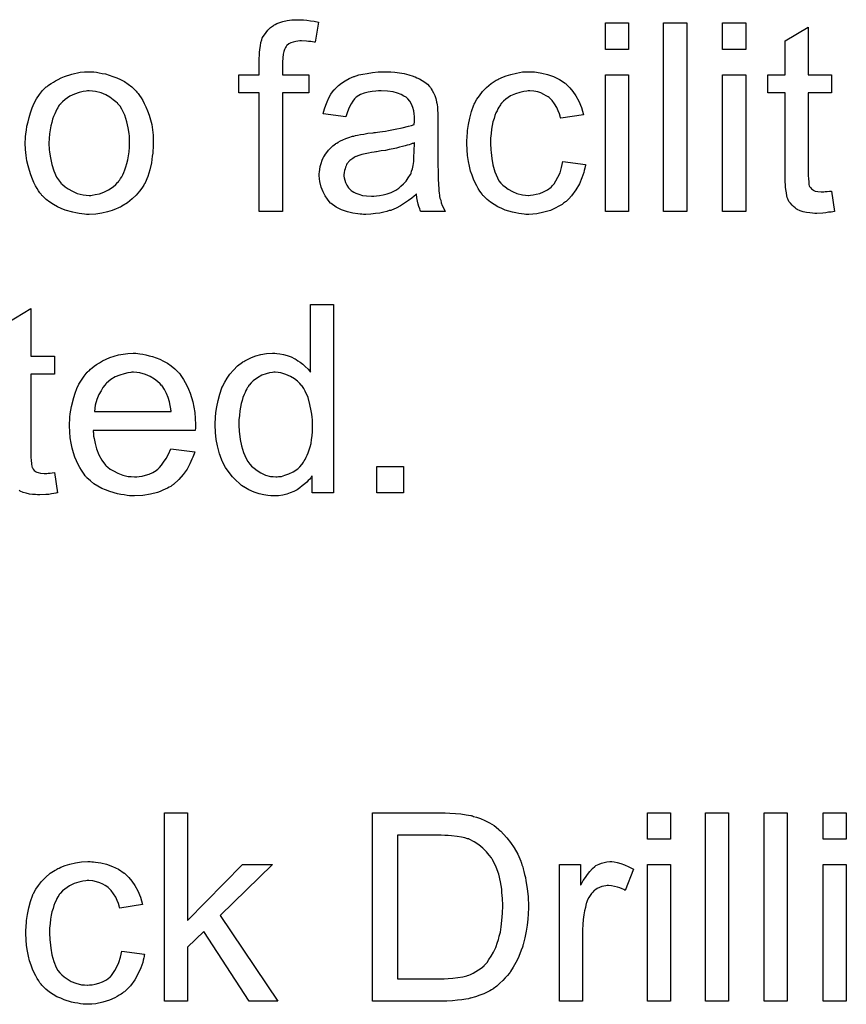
# Model space of a CAD drawing. Extents: x -1.5 to 9, y -3 to 5.
# Tile 272 of 368: x 6.886 to 7.237, y -0.879 to -0.461. Entities that reach past the tile are written whole.
import ezdxf

# ---------------------------------------------------------------- set-up
doc = ezdxf.new("R2010")
doc.units = 0
doc.layers.add('qfn16-30-34-a_mechanical_19', color=1, linetype='CONTINUOUS')

msp = doc.modelspace()

# ---------------------------------------------------------------- linework, layer by layer
at = {"layer": 'qfn16-30-34-a_mechanical_19', "color": 1}
for points in [[(7.00663, -0.460859), (7.008019, -0.460975), (7.009639, -0.461206), (7.011258, -0.461438), (7.01311, -0.461785), (7.011605, -0.470346), (7.01149, -0.470346), (7.011143, -0.470231), (7.010564, -0.470115), (7.009754, -0.469999), (7.008829, -0.469999), (7.007903, -0.469884), (7.00582, -0.469768), (7.005126, -0.469768), (7.004316, -0.469884), (7.003391, -0.469999), (7.00235, -0.470231), (7.001308, -0.470578), (7.000383, -0.471041), (6.999573, -0.471735), (6.999457, -0.471851), (6.999341, -0.472082), (6.998994, -0.472545), (6.998647, -0.473355), (6.9983, -0.47428), (6.998069, -0.475437), (6.997837, -0.476941), (6.997721, -0.478793), (6.997721, -0.484115), (7.008944, -0.484115), (7.008944, -0.491751), (6.997721, -0.491751), (6.997721, -0.542196), (6.987887, -0.542196), (6.987887, -0.491751), (6.979209, -0.491751), (6.979209, -0.484115), (6.987887, -0.484115), (6.987887, -0.477983), (6.987887, -0.477867), (6.987887, -0.477751), (6.987887, -0.477057), (6.988003, -0.476016), (6.988003, -0.474743), (6.988118, -0.473355), (6.98835, -0.471851), (6.988581, -0.470462), (6.988928, -0.469305), (6.989044, -0.469189), (6.98916, -0.468611), (6.989507, -0.467917), (6.990085, -0.467107), (6.990779, -0.466181), (6.991589, -0.46514), (6.992631, -0.464099), (6.993903, -0.463173), (6.994019, -0.463057), (6.994598, -0.462826), (6.995408, -0.462363), (6.996565, -0.4619), (6.997953, -0.461553), (6.999688, -0.46109), (7.001655, -0.460859), (7.003969, -0.460743), (7.005589, -0.460743), (7.00663, -0.460859)], [(7.144776, -0.473355), (7.134942, -0.473355), (7.134942, -0.462132), (7.144776, -0.462132), (7.144776, -0.473355)], [(7.16942, -0.542196), (7.159586, -0.542196), (7.159586, -0.462132), (7.16942, -0.462132), (7.16942, -0.542196)], [(7.194527, -0.473355), (7.184693, -0.473355), (7.184693, -0.462132), (7.194527, -0.462132), (7.194527, -0.473355)], [(7.221023, -0.484115), (7.230973, -0.484115), (7.230973, -0.491751), (7.221023, -0.491751), (7.221023, -0.525882), (7.221023, -0.526114), (7.221023, -0.526577), (7.221023, -0.527271), (7.221138, -0.528081), (7.221254, -0.529932), (7.22137, -0.530742), (7.221485, -0.53132), (7.221601, -0.531552), (7.221948, -0.532014), (7.222411, -0.532593), (7.223221, -0.533172), (7.223452, -0.533287), (7.224031, -0.533519), (7.225072, -0.53375), (7.226576, -0.533866), (7.227733, -0.533866), (7.228312, -0.53375), (7.229122, -0.53375), (7.230047, -0.533634), (7.230973, -0.533519), (7.232245, -0.542196), (7.232014, -0.542196), (7.231551, -0.542312), (7.230741, -0.542428), (7.2297, -0.542543), (7.228543, -0.542775), (7.22727, -0.54289), (7.224725, -0.543006), (7.223799, -0.543006), (7.222874, -0.54289), (7.221717, -0.542775), (7.220328, -0.542659), (7.21894, -0.542312), (7.217667, -0.541965), (7.216395, -0.541386), (7.216279, -0.54127), (7.215932, -0.541039), (7.215469, -0.540692), (7.214775, -0.540114), (7.214196, -0.539535), (7.213502, -0.538725), (7.212808, -0.537915), (7.212345, -0.536874), (7.212345, -0.536758), (7.212114, -0.536295), (7.211998, -0.535486), (7.211766, -0.534328), (7.211535, -0.532824), (7.211419, -0.531899), (7.211419, -0.530857), (7.211304, -0.529585), (7.211188, -0.528312), (7.211188, -0.526924), (7.211188, -0.525304), (7.211188, -0.491751), (7.203899, -0.491751), (7.203899, -0.484115), (7.211188, -0.484115), (7.211188, -0.469768), (7.221023, -0.463867), (7.221023, -0.484115)], [(6.917657, -0.482958), (6.918698, -0.483073), (6.919855, -0.483305), (6.921128, -0.483536), (6.922632, -0.483768), (6.925756, -0.484809), (6.927376, -0.485387), (6.928996, -0.486197), (6.930615, -0.487007), (6.932235, -0.488164), (6.933739, -0.489321), (6.935243, -0.49071), (6.935359, -0.490825), (6.935591, -0.491057), (6.935938, -0.491519), (6.9364, -0.492098), (6.936979, -0.492908), (6.937673, -0.493949), (6.938367, -0.495106), (6.939062, -0.496379), (6.939756, -0.497767), (6.94045, -0.499503), (6.941144, -0.501238), (6.941723, -0.503205), (6.942185, -0.505288), (6.942533, -0.507486), (6.942764, -0.5098), (6.94288, -0.512346), (6.94288, -0.512461), (6.94288, -0.512808), (6.94288, -0.513387), (6.94288, -0.514197), (6.942764, -0.515122), (6.942648, -0.516279), (6.942648, -0.517436), (6.942417, -0.518709), (6.94207, -0.521601), (6.941376, -0.524494), (6.940566, -0.527386), (6.939409, -0.530048), (6.939409, -0.530163), (6.939293, -0.530279), (6.939062, -0.530626), (6.93883, -0.531089), (6.93802, -0.532246), (6.936979, -0.533634), (6.935591, -0.535254), (6.933855, -0.536874), (6.931888, -0.538494), (6.929574, -0.539998), (6.929458, -0.539998), (6.929343, -0.540114), (6.928996, -0.540345), (6.928417, -0.540576), (6.927839, -0.540808), (6.927145, -0.541039), (6.925409, -0.541733), (6.923442, -0.542312), (6.921012, -0.54289), (6.918467, -0.543353), (6.91569, -0.543469), (6.914533, -0.543469), (6.913608, -0.543353), (6.912566, -0.543237), (6.911409, -0.543006), (6.910021, -0.542775), (6.908632, -0.542543), (6.905509, -0.541618), (6.903773, -0.540923), (6.902153, -0.540229), (6.900533, -0.539304), (6.898914, -0.538262), (6.89741, -0.537105), (6.895905, -0.535717), (6.89579, -0.535601), (6.895558, -0.53537), (6.895211, -0.534907), (6.894748, -0.534213), (6.89417, -0.533403), (6.893592, -0.532477), (6.892897, -0.53132), (6.892203, -0.529932), (6.891509, -0.528428), (6.890815, -0.526692), (6.890236, -0.524841), (6.889658, -0.522874), (6.889195, -0.520676), (6.888848, -0.518362), (6.888616, -0.515817), (6.888501, -0.513155), (6.888501, -0.512924), (6.888501, -0.512461), (6.888616, -0.511651), (6.888616, -0.510494), (6.888732, -0.509222), (6.888963, -0.507602), (6.889195, -0.505982), (6.889658, -0.504131), (6.89012, -0.50228), (6.890699, -0.500313), (6.891393, -0.49823), (6.892319, -0.496263), (6.893244, -0.494412), (6.894517, -0.492561), (6.89579, -0.490825), (6.89741, -0.489321), (6.897525, -0.489205), (6.897757, -0.48909), (6.89822, -0.488743), (6.898798, -0.48828), (6.899492, -0.487817), (6.900418, -0.487239), (6.901343, -0.48666), (6.9025, -0.486082), (6.903773, -0.485503), (6.905162, -0.484925), (6.908285, -0.483883), (6.911872, -0.483073), (6.913723, -0.482958), (6.91569, -0.482842), (6.916847, -0.482842), (6.917657, -0.482958)], [(7.04377, -0.482958), (7.045506, -0.483073), (7.047472, -0.483305), (7.049439, -0.483652), (7.051406, -0.484115), (7.053257, -0.484693), (7.053489, -0.484809), (7.054067, -0.48504), (7.054877, -0.485387), (7.055919, -0.48585), (7.057076, -0.486544), (7.058233, -0.487239), (7.059274, -0.488164), (7.060199, -0.48909), (7.060315, -0.489205), (7.060547, -0.489553), (7.060894, -0.490131), (7.061356, -0.490825), (7.061935, -0.491867), (7.062398, -0.492908), (7.062861, -0.494181), (7.063208, -0.495685), (7.063208, -0.4958), (7.063323, -0.496147), (7.063439, -0.496842), (7.063555, -0.497767), (7.063555, -0.49904), (7.063671, -0.500544), (7.063786, -0.502511), (7.063786, -0.504709), (7.063786, -0.517899), (7.063786, -0.518015), (7.063786, -0.518478), (7.063786, -0.519172), (7.063786, -0.520097), (7.063786, -0.521139), (7.063786, -0.522411), (7.063902, -0.525188), (7.063902, -0.528081), (7.064018, -0.530973), (7.064133, -0.532246), (7.064133, -0.533403), (7.064249, -0.534444), (7.064365, -0.535254), (7.064365, -0.53537), (7.06448, -0.535833), (7.064596, -0.536527), (7.064943, -0.537452), (7.065175, -0.538494), (7.065637, -0.539651), (7.066216, -0.540923), (7.066794, -0.542196), (7.056497, -0.542196), (7.056381, -0.54208), (7.056266, -0.541618), (7.056034, -0.541039), (7.055687, -0.540114), (7.05534, -0.539072), (7.055109, -0.537799), (7.054877, -0.536411), (7.054646, -0.534907), (7.05453, -0.534907), (7.054414, -0.535138), (7.05372, -0.535717), (7.052679, -0.536527), (7.051291, -0.537568), (7.049555, -0.538609), (7.04782, -0.539766), (7.045968, -0.540808), (7.044002, -0.541618), (7.04377, -0.541733), (7.043076, -0.541849), (7.042035, -0.542196), (7.040762, -0.542543), (7.039142, -0.54289), (7.037291, -0.543122), (7.035208, -0.543353), (7.033126, -0.543469), (7.0322, -0.543469), (7.031506, -0.543353), (7.030696, -0.543353), (7.02977, -0.543237), (7.027688, -0.54289), (7.025374, -0.542312), (7.022828, -0.541502), (7.020514, -0.540345), (7.018432, -0.538841), (7.0182, -0.538609), (7.017622, -0.538031), (7.016812, -0.53699), (7.015886, -0.535601), (7.014961, -0.533866), (7.014151, -0.531899), (7.013572, -0.529469), (7.013457, -0.528312), (7.013341, -0.526924), (7.013341, -0.526692), (7.013341, -0.52623), (7.013457, -0.52542), (7.013572, -0.524378), (7.013804, -0.523106), (7.014151, -0.521833), (7.014614, -0.520444), (7.015192, -0.519172), (7.015308, -0.519056), (7.015539, -0.518593), (7.016002, -0.517899), (7.016581, -0.517089), (7.017275, -0.516164), (7.0182, -0.515238), (7.019126, -0.514312), (7.020283, -0.513503), (7.020399, -0.513387), (7.020861, -0.513155), (7.02144, -0.512693), (7.022366, -0.51223), (7.023407, -0.511767), (7.02468, -0.511188), (7.025952, -0.510726), (7.027456, -0.510263), (7.027572, -0.510263), (7.028035, -0.510147), (7.028729, -0.509916), (7.029655, -0.5098), (7.030812, -0.509569), (7.032316, -0.509337), (7.034051, -0.50899), (7.036134, -0.508759), (7.03625, -0.508759), (7.036712, -0.508643), (7.037291, -0.508643), (7.038101, -0.508527), (7.039026, -0.508412), (7.040183, -0.50818), (7.041456, -0.508065), (7.042845, -0.507833), (7.045621, -0.507255), (7.04863, -0.506676), (7.051291, -0.505982), (7.052563, -0.505635), (7.05372, -0.505288), (7.05372, -0.505172), (7.05372, -0.504941), (7.053836, -0.504247), (7.053836, -0.503437), (7.053836, -0.502974), (7.053836, -0.502742), (7.053836, -0.502627), (7.053836, -0.502511), (7.053836, -0.501817), (7.05372, -0.50066), (7.053489, -0.499387), (7.053142, -0.497999), (7.052563, -0.49661), (7.051869, -0.495338), (7.050944, -0.494296), (7.050828, -0.494181), (7.050249, -0.493718), (7.049324, -0.493255), (7.048167, -0.492561), (7.046547, -0.491982), (7.044696, -0.491404), (7.042382, -0.491057), (7.039721, -0.490941), (7.038564, -0.490941), (7.037407, -0.491057), (7.035787, -0.491288), (7.034167, -0.491519), (7.032431, -0.491982), (7.030812, -0.492561), (7.029423, -0.493371), (7.029308, -0.493486), (7.028845, -0.493834), (7.028266, -0.494412), (7.027572, -0.495338), (7.026878, -0.496495), (7.026068, -0.497999), (7.025374, -0.49985), (7.02468, -0.501933), (7.015077, -0.50066), (7.015077, -0.500544), (7.015192, -0.500428), (7.015192, -0.500081), (7.015308, -0.499618), (7.015655, -0.498577), (7.016118, -0.497073), (7.016696, -0.495569), (7.017391, -0.493949), (7.018316, -0.492329), (7.019357, -0.490825), (7.019473, -0.49071), (7.019936, -0.490247), (7.02063, -0.489553), (7.021556, -0.488627), (7.022828, -0.487701), (7.024333, -0.486776), (7.026068, -0.485735), (7.028035, -0.484925), (7.028151, -0.484925), (7.028266, -0.484809), (7.028613, -0.484693), (7.029076, -0.484577), (7.030233, -0.48423), (7.031853, -0.483883), (7.033704, -0.483536), (7.036018, -0.483189), (7.038448, -0.482958), (7.041225, -0.482842), (7.042497, -0.482842), (7.04377, -0.482958)], [(7.10405, -0.482958), (7.104744, -0.482958), (7.10567, -0.483073), (7.107868, -0.483421), (7.110298, -0.483999), (7.112843, -0.484925), (7.115388, -0.486082), (7.117818, -0.487701), (7.117934, -0.487701), (7.11805, -0.487933), (7.118744, -0.488627), (7.119785, -0.489668), (7.121058, -0.491172), (7.12233, -0.493024), (7.123603, -0.495338), (7.12476, -0.497999), (7.12557, -0.501123), (7.115967, -0.502627), (7.115967, -0.502511), (7.115851, -0.502395), (7.115735, -0.501701), (7.115388, -0.50066), (7.11481, -0.499387), (7.114231, -0.497999), (7.113306, -0.496495), (7.112265, -0.495106), (7.111108, -0.493949), (7.110992, -0.493834), (7.110529, -0.493486), (7.109719, -0.493024), (7.108793, -0.492445), (7.107521, -0.491867), (7.106132, -0.491404), (7.104513, -0.491057), (7.102777, -0.490941), (7.102083, -0.490941), (7.101504, -0.491057), (7.100232, -0.491172), (7.098496, -0.491635), (7.096645, -0.492214), (7.094562, -0.493139), (7.092596, -0.494528), (7.09167, -0.495338), (7.090744, -0.496263), (7.090744, -0.496379), (7.090513, -0.496495), (7.090282, -0.496842), (7.09005, -0.497305), (7.089703, -0.497883), (7.08924, -0.498577), (7.088893, -0.499387), (7.08843, -0.500313), (7.087967, -0.50147), (7.08762, -0.502742), (7.087158, -0.504131), (7.08681, -0.505635), (7.086579, -0.507255), (7.086348, -0.509106), (7.086116, -0.511073), (7.086116, -0.513155), (7.086116, -0.513271), (7.086116, -0.513618), (7.086116, -0.514312), (7.086232, -0.515007), (7.086232, -0.516048), (7.086348, -0.517089), (7.086695, -0.519635), (7.087158, -0.522411), (7.087967, -0.525304), (7.089009, -0.527849), (7.089703, -0.529122), (7.090513, -0.530163), (7.090744, -0.530395), (7.091323, -0.530973), (7.092364, -0.531783), (7.093637, -0.532709), (7.095372, -0.53375), (7.097339, -0.53456), (7.099653, -0.535138), (7.100926, -0.535254), (7.102199, -0.53537), (7.10243, -0.53537), (7.103124, -0.535254), (7.104281, -0.535138), (7.105554, -0.534907), (7.107058, -0.53456), (7.108678, -0.533866), (7.110298, -0.533056), (7.111802, -0.531899), (7.112033, -0.531783), (7.11238, -0.531205), (7.113074, -0.530395), (7.113884, -0.529122), (7.114694, -0.527618), (7.11562, -0.525767), (7.116314, -0.523453), (7.116777, -0.520907), (7.126496, -0.52218), (7.126496, -0.522296), (7.12638, -0.522643), (7.126264, -0.523106), (7.126149, -0.5238), (7.125917, -0.524725), (7.125686, -0.525651), (7.124876, -0.527965), (7.123834, -0.530395), (7.12233, -0.533056), (7.120479, -0.535601), (7.119438, -0.536758), (7.118281, -0.537915), (7.118165, -0.538031), (7.117934, -0.538147), (7.117587, -0.538378), (7.117124, -0.538725), (7.116545, -0.539188), (7.115735, -0.539651), (7.11481, -0.540114), (7.113884, -0.540692), (7.11157, -0.541733), (7.108793, -0.542543), (7.105785, -0.543237), (7.10405, -0.543353), (7.102314, -0.543469), (7.101157, -0.543469), (7.100347, -0.543353), (7.099306, -0.543237), (7.098149, -0.543006), (7.096876, -0.542775), (7.095488, -0.542543), (7.092364, -0.541618), (7.09086, -0.540923), (7.08924, -0.540229), (7.08762, -0.539304), (7.086116, -0.538262), (7.084612, -0.537105), (7.083224, -0.535717), (7.083108, -0.535601), (7.082877, -0.53537), (7.08253, -0.534907), (7.082067, -0.534328), (7.081604, -0.533519), (7.08091, -0.532477), (7.080331, -0.53132), (7.079637, -0.530048), (7.078943, -0.528543), (7.078364, -0.526808), (7.07767, -0.525072), (7.077207, -0.52299), (7.076745, -0.520907), (7.076398, -0.518478), (7.076166, -0.516048), (7.07605, -0.513387), (7.07605, -0.513271), (7.07605, -0.512924), (7.07605, -0.512461), (7.07605, -0.511767), (7.076166, -0.510957), (7.076166, -0.510031), (7.076282, -0.50899), (7.076398, -0.507833), (7.076745, -0.505288), (7.077323, -0.502511), (7.078017, -0.499734), (7.079059, -0.496957), (7.079059, -0.496842), (7.079174, -0.49661), (7.079406, -0.496263), (7.079637, -0.4958), (7.080331, -0.494528), (7.081373, -0.493024), (7.082761, -0.491288), (7.084381, -0.489553), (7.086348, -0.487817), (7.088546, -0.486429), (7.088662, -0.486429), (7.088893, -0.486313), (7.08924, -0.486082), (7.089703, -0.48585), (7.090282, -0.485619), (7.090976, -0.485272), (7.092711, -0.484577), (7.094678, -0.483999), (7.097108, -0.483421), (7.099653, -0.482958), (7.10243, -0.482842), (7.103356, -0.482842), (7.10405, -0.482958)], [(7.144776, -0.542196), (7.134942, -0.542196), (7.134942, -0.484115), (7.144776, -0.484115), (7.144776, -0.542196)], [(7.194527, -0.542196), (7.184693, -0.542196), (7.184693, -0.484115), (7.194527, -0.484115), (7.194527, -0.542196)], [(6.91569, -0.490941), (6.914996, -0.490941), (6.914417, -0.491057), (6.913145, -0.491172), (6.911409, -0.491635), (6.909442, -0.492329), (6.90736, -0.493255), (6.905393, -0.494643), (6.904352, -0.495569), (6.903426, -0.496495), (6.903426, -0.49661), (6.903195, -0.496726), (6.902963, -0.497073), (6.902616, -0.497536), (6.902269, -0.498114), (6.901922, -0.498809), (6.901459, -0.499734), (6.900996, -0.50066), (6.900533, -0.501817), (6.900071, -0.502974), (6.899724, -0.504362), (6.899377, -0.505866), (6.899029, -0.507486), (6.898798, -0.509222), (6.898682, -0.511188), (6.898567, -0.513155), (6.898567, -0.513271), (6.898567, -0.513618), (6.898567, -0.514197), (6.898682, -0.515007), (6.898682, -0.515932), (6.898798, -0.516973), (6.899145, -0.519403), (6.899724, -0.52218), (6.900649, -0.524957), (6.901806, -0.527618), (6.902616, -0.528775), (6.903426, -0.529932), (6.903542, -0.529932), (6.903657, -0.530163), (6.904352, -0.530742), (6.905393, -0.531667), (6.906781, -0.532593), (6.908517, -0.533634), (6.910599, -0.53456), (6.913029, -0.535138), (6.914302, -0.535254), (6.91569, -0.53537), (6.916384, -0.53537), (6.916963, -0.535254), (6.918236, -0.535023), (6.919971, -0.534676), (6.921822, -0.533981), (6.923905, -0.533056), (6.925872, -0.531667), (6.926913, -0.530742), (6.927839, -0.529816), (6.927954, -0.529701), (6.92807, -0.529585), (6.928301, -0.529238), (6.928649, -0.528775), (6.928996, -0.528196), (6.929458, -0.527502), (6.929921, -0.526577), (6.930384, -0.525651), (6.930847, -0.524494), (6.931194, -0.523221), (6.931657, -0.521833), (6.932004, -0.520329), (6.932351, -0.518593), (6.932582, -0.516858), (6.932814, -0.514891), (6.932814, -0.512808), (6.932814, -0.512693), (6.932814, -0.512346), (6.932814, -0.511767), (6.932698, -0.511073), (6.932698, -0.510147), (6.932582, -0.509106), (6.932235, -0.506676), (6.931657, -0.504131), (6.930731, -0.501354), (6.929458, -0.498809), (6.928764, -0.497536), (6.927839, -0.496495), (6.927839, -0.496379), (6.927607, -0.496263), (6.926913, -0.495569), (6.925872, -0.494759), (6.924483, -0.493718), (6.922748, -0.492676), (6.920665, -0.491751), (6.918351, -0.491172), (6.917079, -0.491057), (6.91569, -0.490941)], [(7.053836, -0.51304), (7.05372, -0.51304), (7.053605, -0.513155), (7.053257, -0.513271), (7.052795, -0.513387), (7.052216, -0.513618), (7.051522, -0.51385), (7.050712, -0.514081), (7.049787, -0.514312), (7.048745, -0.514659), (7.047472, -0.514891), (7.0462, -0.515238), (7.044696, -0.515585), (7.043076, -0.515932), (7.041456, -0.516279), (7.039605, -0.516511), (7.037638, -0.516858), (7.037407, -0.516858), (7.036712, -0.516973), (7.035555, -0.517205), (7.034283, -0.517436), (7.032894, -0.517668), (7.031506, -0.518015), (7.030233, -0.518362), (7.029076, -0.518825), (7.028961, -0.518825), (7.028613, -0.519056), (7.028151, -0.519288), (7.027688, -0.519635), (7.026299, -0.52056), (7.025142, -0.521949), (7.025142, -0.522064), (7.024911, -0.522296), (7.024795, -0.522759), (7.024564, -0.523337), (7.024333, -0.524031), (7.024101, -0.524725), (7.023985, -0.525651), (7.02387, -0.526577), (7.02387, -0.526692), (7.02387, -0.527271), (7.023985, -0.527965), (7.024217, -0.528891), (7.024564, -0.529932), (7.025142, -0.530973), (7.025837, -0.53213), (7.026762, -0.533172), (7.026878, -0.533287), (7.027341, -0.533519), (7.028035, -0.533981), (7.028961, -0.534444), (7.030233, -0.534907), (7.031737, -0.53537), (7.033473, -0.535601), (7.035555, -0.535717), (7.036481, -0.535717), (7.037638, -0.535601), (7.038911, -0.53537), (7.04053, -0.535138), (7.04215, -0.534676), (7.043886, -0.534097), (7.045621, -0.533287), (7.045853, -0.533172), (7.046315, -0.532824), (7.047125, -0.532246), (7.048051, -0.531436), (7.049092, -0.53051), (7.050249, -0.529353), (7.051175, -0.527965), (7.0521, -0.526461), (7.052216, -0.526345), (7.052332, -0.525882), (7.052563, -0.525072), (7.05291, -0.524031), (7.053257, -0.522643), (7.053489, -0.521023), (7.053605, -0.519056), (7.05372, -0.516742), (7.053836, -0.51304)], [(6.881096, -0.589332), (6.89093, -0.583432), (6.89093, -0.603679)], [(7.019473, -0.66176), (7.010333, -0.66176), (7.010333, -0.654471), (7.010217, -0.654587), (7.010101, -0.654818), (7.009754, -0.655281), (7.009292, -0.65586), (7.008713, -0.656438), (7.008019, -0.657133), (7.007209, -0.657942), (7.006168, -0.658752), (7.005126, -0.659562), (7.003969, -0.660372), (7.002581, -0.661066), (7.001077, -0.661645), (6.999573, -0.662223), (6.997837, -0.662686), (6.995986, -0.662918), (6.994019, -0.663033), (6.993325, -0.663033), (6.992862, -0.662918), (6.991474, -0.662802), (6.989854, -0.66257), (6.987887, -0.662108), (6.985689, -0.661413), (6.98349, -0.660488), (6.981292, -0.659215), (6.981176, -0.659215), (6.981061, -0.658984), (6.980367, -0.658521), (6.979325, -0.657595), (6.978052, -0.656438), (6.976548, -0.654934), (6.975044, -0.653083), (6.97354, -0.651), (6.972267, -0.648571), (6.972267, -0.648455), (6.972152, -0.648224), (6.972036, -0.647876), (6.971805, -0.647414), (6.971573, -0.64672), (6.971226, -0.64591), (6.970995, -0.6451), (6.970763, -0.644058), (6.970185, -0.641744), (6.969606, -0.639083), (6.969259, -0.636075), (6.969144, -0.632836), (6.969144, -0.63272), (6.969144, -0.632488), (6.969144, -0.632026), (6.969144, -0.631331), (6.969259, -0.630637), (6.969259, -0.629712), (6.969491, -0.627629), (6.969838, -0.625199), (6.970416, -0.622538), (6.97111, -0.619761), (6.972036, -0.6171), (6.972036, -0.616985), (6.972152, -0.616753), (6.972383, -0.616406), (6.972615, -0.615943), (6.973309, -0.614671), (6.974234, -0.613051), (6.975391, -0.611315), (6.976895, -0.60958), (6.978631, -0.607729), (6.980714, -0.606225), (6.980829, -0.606225), (6.980945, -0.606109), (6.981292, -0.605877), (6.981755, -0.605646), (6.982912, -0.605067), (6.984532, -0.604258), (6.986383, -0.603563), (6.988581, -0.602985), (6.991011, -0.602522), (6.993556, -0.602406), (6.994482, -0.602406), (6.995408, -0.602522), (6.99668, -0.602638), (6.998184, -0.602985), (6.999804, -0.603332), (7.001424, -0.60391), (7.002928, -0.60472), (7.003159, -0.604836), (7.003622, -0.605067), (7.004316, -0.605646), (7.005242, -0.606225), (7.006399, -0.607034), (7.00744, -0.608076), (7.008597, -0.609117), (7.009639, -0.61039), (7.009639, -0.581696), (7.019473, -0.581696), (7.019473, -0.66176)], [(6.89093, -0.603679), (6.900881, -0.603679), (6.900881, -0.611315), (6.89093, -0.611315), (6.89093, -0.645447), (6.89093, -0.645678), (6.89093, -0.646141), (6.89093, -0.646835), (6.891046, -0.647645), (6.891162, -0.649496), (6.891278, -0.650306), (6.891393, -0.650885), (6.891509, -0.651116), (6.891856, -0.651579), (6.892319, -0.652157), (6.893129, -0.652736), (6.89336, -0.652852), (6.893939, -0.653083), (6.89498, -0.653314), (6.896484, -0.65343), (6.897641, -0.65343), (6.89822, -0.653314), (6.899029, -0.653314), (6.899955, -0.653199), (6.900881, -0.653083), (6.902153, -0.66176), (6.901922, -0.66176), (6.901459, -0.661876), (6.900649, -0.661992), (6.899608, -0.662108), (6.898451, -0.662339), (6.897178, -0.662455), (6.894633, -0.66257), (6.893707, -0.66257), (6.892782, -0.662455), (6.891625, -0.662339), (6.890236, -0.662223), (6.888848, -0.661876), (6.887575, -0.661529), (6.886302, -0.660951), (6.886187, -0.660835), (6.88584, -0.660604)], [(6.936285, -0.602522), (6.93721, -0.602638), (6.938367, -0.602869), (6.93964, -0.603101), (6.941144, -0.603448), (6.942533, -0.603795), (6.944152, -0.604373), (6.945657, -0.604952), (6.947276, -0.605762), (6.948896, -0.606687), (6.950516, -0.607729), (6.95202, -0.609001), (6.953408, -0.61039), (6.953524, -0.610505), (6.953756, -0.610737), (6.954103, -0.6112), (6.954565, -0.611894), (6.955144, -0.612704), (6.955722, -0.613629), (6.956417, -0.614786), (6.957111, -0.616175), (6.957805, -0.617679), (6.958499, -0.619299), (6.959078, -0.62115), (6.959656, -0.623117), (6.960119, -0.625315), (6.960466, -0.627629), (6.960698, -0.630059), (6.960813, -0.63272), (6.960813, -0.632836), (6.960813, -0.633298), (6.960813, -0.634108), (6.960698, -0.635265), (6.91731, -0.635265), (6.91731, -0.635381), (6.91731, -0.635728), (6.917426, -0.636191), (6.917426, -0.636885), (6.917541, -0.637695), (6.917773, -0.63862), (6.91812, -0.640703), (6.918814, -0.643017), (6.91974, -0.645562), (6.921012, -0.647876), (6.922632, -0.649959), (6.922748, -0.649959), (6.922864, -0.650191), (6.923558, -0.650769), (6.924599, -0.651579), (6.925988, -0.652389), (6.927839, -0.653314), (6.929921, -0.654124), (6.932235, -0.654703), (6.933508, -0.654818), (6.934896, -0.654934), (6.935822, -0.654934), (6.936863, -0.654818), (6.938136, -0.654587), (6.939524, -0.65424), (6.941144, -0.653777), (6.942648, -0.653083), (6.944152, -0.652157), (6.944268, -0.652042), (6.944847, -0.651579), (6.945541, -0.650885), (6.946351, -0.649959), (6.947276, -0.648686), (6.948318, -0.647067), (6.949359, -0.645215), (6.950284, -0.643017), (6.960466, -0.64429), (6.960466, -0.644405), (6.96035, -0.644637), (6.960235, -0.6451), (6.960003, -0.645794), (6.959656, -0.646488), (6.959309, -0.647414), (6.958383, -0.649381), (6.957226, -0.651579), (6.955607, -0.653893), (6.953756, -0.656091), (6.951441, -0.658174), (6.951326, -0.658174), (6.951094, -0.658405), (6.950747, -0.658637), (6.950284, -0.658984), (6.94959, -0.659331), (6.948896, -0.659678), (6.947971, -0.660141), (6.946929, -0.660604), (6.945772, -0.661066), (6.944615, -0.661529), (6.941723, -0.662223), (6.938483, -0.662802), (6.934896, -0.663033), (6.933624, -0.663033), (6.932814, -0.662918), (6.931773, -0.662802), (6.9305, -0.66257), (6.929111, -0.662339), (6.927607, -0.662108), (6.924368, -0.661182), (6.922632, -0.660488), (6.921012, -0.659794), (6.919277, -0.658868), (6.917657, -0.657827), (6.916153, -0.65667), (6.914649, -0.655281), (6.914533, -0.655166), (6.914302, -0.654934), (6.913955, -0.654471), (6.913492, -0.653777), (6.912913, -0.652967), (6.912335, -0.652042), (6.911641, -0.650885), (6.910947, -0.649612), (6.910252, -0.648108), (6.909558, -0.646488), (6.90898, -0.644637), (6.908401, -0.64267), (6.907938, -0.640587), (6.907591, -0.638273), (6.90736, -0.635844), (6.907244, -0.633298), (6.907244, -0.633183), (6.907244, -0.632604), (6.907244, -0.63191), (6.90736, -0.630869), (6.907475, -0.629596), (6.907591, -0.628207), (6.907823, -0.626588), (6.90817, -0.624968), (6.909095, -0.621265), (6.909674, -0.619414), (6.910368, -0.617447), (6.911294, -0.615596), (6.912335, -0.613861), (6.913492, -0.612125), (6.914765, -0.610505), (6.91488, -0.61039), (6.915112, -0.610158), (6.915574, -0.609811), (6.916153, -0.609233), (6.916847, -0.608654), (6.917773, -0.60796), (6.918814, -0.60715), (6.920087, -0.606456), (6.921359, -0.605646), (6.922864, -0.604952), (6.924483, -0.604258), (6.926219, -0.603679), (6.92807, -0.603101), (6.930037, -0.602754), (6.93212, -0.602522), (6.934318, -0.602406), (6.935475, -0.602406), (6.936285, -0.602522)], [(6.934434, -0.610505), (6.933739, -0.610505), (6.933277, -0.610621), (6.932004, -0.610737), (6.9305, -0.611084), (6.928649, -0.611662), (6.926682, -0.612472), (6.924831, -0.613629), (6.922979, -0.615133), (6.922748, -0.615365), (6.922285, -0.615943), (6.921475, -0.616985), (6.920665, -0.618373), (6.91974, -0.619993), (6.91893, -0.622075), (6.918236, -0.624505), (6.917889, -0.627166), (6.9504, -0.627166), (6.9504, -0.627051), (6.9504, -0.626819), (6.950284, -0.626472), (6.950284, -0.626009), (6.950053, -0.624621), (6.949706, -0.623117), (6.949127, -0.621265), (6.948549, -0.61953), (6.947623, -0.617794), (6.946582, -0.61629), (6.946582, -0.616175), (6.946351, -0.616059), (6.945772, -0.615365), (6.944731, -0.614439), (6.943342, -0.613398), (6.941607, -0.612357), (6.939524, -0.611431), (6.937095, -0.610737), (6.935822, -0.610621), (6.934434, -0.610505)], [(6.994598, -0.610505), (6.994019, -0.610505), (6.993556, -0.610621), (6.992284, -0.610737), (6.990779, -0.6112), (6.989044, -0.611778), (6.987193, -0.612819), (6.985342, -0.614092), (6.984416, -0.615018), (6.983606, -0.615943), (6.983606, -0.616059), (6.983375, -0.616175), (6.983259, -0.616522), (6.982912, -0.616985), (6.982565, -0.617563), (6.982218, -0.618257), (6.981871, -0.619067), (6.981408, -0.619993), (6.980945, -0.62115), (6.980598, -0.622423), (6.980251, -0.623811), (6.979904, -0.625315), (6.979672, -0.626935), (6.979441, -0.628786), (6.979209, -0.630753), (6.979209, -0.632836), (6.979209, -0.632951), (6.979209, -0.633298), (6.979209, -0.633877), (6.979325, -0.634687), (6.979325, -0.635612), (6.979441, -0.636654), (6.979788, -0.639083), (6.980367, -0.641744), (6.981176, -0.644521), (6.982333, -0.647182), (6.983028, -0.648339), (6.983837, -0.649496), (6.983953, -0.649496), (6.984069, -0.649728), (6.984647, -0.650306), (6.985689, -0.651232), (6.986961, -0.652157), (6.988581, -0.653199), (6.990548, -0.654124), (6.992631, -0.654703), (6.993788, -0.654818), (6.994945, -0.654934), (6.995523, -0.654934), (6.995986, -0.654818), (6.997259, -0.654703), (6.998763, -0.65424), (7.000498, -0.653662), (7.00235, -0.652736), (7.004201, -0.651463), (7.005126, -0.650653), (7.005936, -0.649728), (7.005936, -0.649612), (7.006168, -0.649496), (7.006399, -0.649149), (7.00663, -0.648686), (7.006977, -0.648108), (7.00744, -0.647529), (7.007787, -0.646604), (7.00825, -0.645678), (7.008713, -0.644637), (7.00906, -0.64348), (7.009523, -0.642091), (7.00987, -0.640703), (7.010101, -0.639083), (7.010333, -0.637463), (7.010564, -0.635612), (7.010564, -0.633645), (7.010564, -0.63353), (7.010564, -0.633067), (7.010564, -0.632488), (7.010449, -0.631678), (7.010449, -0.630753), (7.010333, -0.629596), (7.010217, -0.628323), (7.009986, -0.626935), (7.009407, -0.624158), (7.008597, -0.621265), (7.00744, -0.618489), (7.006746, -0.617332), (7.005936, -0.616175), (7.005936, -0.616059), (7.005705, -0.615943), (7.005126, -0.615249), (7.004085, -0.614323), (7.002812, -0.613282), (7.001193, -0.612241), (6.999226, -0.611431), (6.997027, -0.610737), (6.99587, -0.610621), (6.994598, -0.610505)], [(7.049092, -0.66176), (7.037869, -0.66176), (7.037869, -0.650538), (7.049092, -0.650538), (7.049092, -0.66176)], [(6.957458, -0.843294), (6.980714, -0.819576), (6.993556, -0.819576), (6.971226, -0.841212), (6.995755, -0.877657), (6.983606, -0.877657), (6.964284, -0.848038), (6.957458, -0.854633), (6.957458, -0.877657), (6.947623, -0.877657), (6.947623, -0.797593), (6.957458, -0.797593), (6.957458, -0.843294)], [(7.068877, -0.797709), (7.071191, -0.797824), (7.073505, -0.798056), (7.075819, -0.798403), (7.077786, -0.79875), (7.077902, -0.79875), (7.078133, -0.798866), (7.07848, -0.798866), (7.078943, -0.799097), (7.080216, -0.799444), (7.081835, -0.800023), (7.083687, -0.800833), (7.085654, -0.801874), (7.08762, -0.803031), (7.089472, -0.804535), (7.089587, -0.804651), (7.089703, -0.804766), (7.09005, -0.805114), (7.090513, -0.805461), (7.09167, -0.806618), (7.093058, -0.808237), (7.094562, -0.810204), (7.096182, -0.812518), (7.097686, -0.815179), (7.098959, -0.818188), (7.098959, -0.818303), (7.099075, -0.818535), (7.099306, -0.818997), (7.099422, -0.819692), (7.099769, -0.820502), (7.1, -0.821427), (7.100232, -0.822468), (7.100579, -0.823741), (7.100926, -0.825014), (7.101157, -0.826518), (7.101736, -0.829758), (7.102083, -0.833344), (7.102199, -0.837278), (7.102199, -0.837394), (7.102199, -0.837625), (7.102199, -0.838204), (7.102199, -0.838782), (7.102083, -0.839592), (7.102083, -0.840518), (7.101967, -0.842716), (7.10162, -0.845261), (7.101273, -0.847923), (7.100694, -0.850699), (7.1, -0.853476), (7.1, -0.853592), (7.099885, -0.853823), (7.099769, -0.85417), (7.099653, -0.854633), (7.09919, -0.855906), (7.098496, -0.857526), (7.097802, -0.859377), (7.096876, -0.861228), (7.095719, -0.863195), (7.094562, -0.865046), (7.094447, -0.865278), (7.093984, -0.865856), (7.09329, -0.866666), (7.092364, -0.867707), (7.091323, -0.868864), (7.09005, -0.870021), (7.088777, -0.871294), (7.087273, -0.872335), (7.087042, -0.872451), (7.086579, -0.872798), (7.085769, -0.873261), (7.084612, -0.873839), (7.083224, -0.874534), (7.081604, -0.875112), (7.079753, -0.875806), (7.07767, -0.876385), (7.077439, -0.876385), (7.077092, -0.8765), (7.076745, -0.876616), (7.075588, -0.876732), (7.073968, -0.876963), (7.072117, -0.877195), (7.069918, -0.877426), (7.067489, -0.877542), (7.064828, -0.877657), (7.036018, -0.877657), (7.036018, -0.797593), (7.066794, -0.797593), (7.068877, -0.797709)], [(7.162594, -0.808816), (7.15276, -0.808816), (7.15276, -0.797593), (7.162594, -0.797593), (7.162594, -0.808816)], [(7.187238, -0.877657), (7.177404, -0.877657), (7.177404, -0.797593), (7.187238, -0.797593), (7.187238, -0.877657)], [(7.212114, -0.877657), (7.202279, -0.877657), (7.202279, -0.797593), (7.212114, -0.797593), (7.212114, -0.877657)], [(7.237221, -0.808816), (7.227386, -0.808816), (7.227386, -0.797593), (7.237221, -0.797593), (7.237221, -0.808816)], [(7.065175, -0.80708), (7.046663, -0.80708), (7.046663, -0.86817), (7.065637, -0.86817), (7.066447, -0.868054), (7.068183, -0.867939), (7.07015, -0.867823), (7.072232, -0.867591), (7.074315, -0.867244), (7.07605, -0.866782), (7.076282, -0.866666), (7.07686, -0.86655), (7.07767, -0.866203), (7.078712, -0.86574), (7.079868, -0.865046), (7.081025, -0.864352), (7.082182, -0.863542), (7.08334, -0.862616), (7.083455, -0.862385), (7.083918, -0.861922), (7.084612, -0.861112), (7.085422, -0.859955), (7.086348, -0.858451), (7.087389, -0.856716), (7.088315, -0.854749), (7.089124, -0.852551), (7.089124, -0.852435), (7.08924, -0.852203), (7.089356, -0.851856), (7.089472, -0.851394), (7.089587, -0.850815), (7.089819, -0.850005), (7.09005, -0.849195), (7.090282, -0.84827), (7.090629, -0.845956), (7.090976, -0.843294), (7.091207, -0.840286), (7.091323, -0.837047), (7.091323, -0.836931), (7.091323, -0.836468), (7.091323, -0.83589), (7.091207, -0.834964), (7.091207, -0.833923), (7.091091, -0.832766), (7.090976, -0.831377), (7.09086, -0.829989), (7.090282, -0.826865), (7.089587, -0.823625), (7.088546, -0.820617), (7.087852, -0.819113), (7.087158, -0.817841), (7.087158, -0.817725), (7.086926, -0.817493), (7.086695, -0.817146), (7.086463, -0.816683), (7.085538, -0.815527), (7.084381, -0.814138), (7.082877, -0.812634), (7.081141, -0.81113), (7.079174, -0.809857), (7.077092, -0.808816), (7.07686, -0.8087), (7.076282, -0.808585), (7.07524, -0.808237), (7.073736, -0.80789), (7.071885, -0.807659), (7.069571, -0.807312), (7.068183, -0.807196), (7.066679, -0.807196), (7.065175, -0.80708)], [(6.916731, -0.818419), (6.917426, -0.818419), (6.918351, -0.818535), (6.92055, -0.818882), (6.922979, -0.81946), (6.925525, -0.820386), (6.92807, -0.821543), (6.9305, -0.823163), (6.930615, -0.823163), (6.930731, -0.823394), (6.931425, -0.824088), (6.932467, -0.82513), (6.933739, -0.826634), (6.935012, -0.828485), (6.936285, -0.830799), (6.937442, -0.83346), (6.938252, -0.836584), (6.928649, -0.838088), (6.928649, -0.837972), (6.928533, -0.837857), (6.928417, -0.837162), (6.92807, -0.836121), (6.927492, -0.834848), (6.926913, -0.83346), (6.925988, -0.831956), (6.924946, -0.830567), (6.923789, -0.82941), (6.923673, -0.829295), (6.923211, -0.828948), (6.922401, -0.828485), (6.921475, -0.827906), (6.920203, -0.827328), (6.918814, -0.826865), (6.917194, -0.826518), (6.915459, -0.826402), (6.914765, -0.826402), (6.914186, -0.826518), (6.912913, -0.826634), (6.911178, -0.827096), (6.909327, -0.827675), (6.907244, -0.828601), (6.905277, -0.829989), (6.904352, -0.830799), (6.903426, -0.831725), (6.903426, -0.83184), (6.903195, -0.831956), (6.902963, -0.832303), (6.902732, -0.832766), (6.902385, -0.833344), (6.901922, -0.834038), (6.901575, -0.834848), (6.901112, -0.835774), (6.900649, -0.836931), (6.900302, -0.838204), (6.899839, -0.839592), (6.899492, -0.841096), (6.899261, -0.842716), (6.899029, -0.844567), (6.898798, -0.846534), (6.898798, -0.848617), (6.898798, -0.848732), (6.898798, -0.84908), (6.898798, -0.849774), (6.898914, -0.850468), (6.898914, -0.851509), (6.899029, -0.852551), (6.899377, -0.855096), (6.899839, -0.857873), (6.900649, -0.860765), (6.90169, -0.863311), (6.902385, -0.864583), (6.903195, -0.865625), (6.903426, -0.865856), (6.904005, -0.866434), (6.905046, -0.867244), (6.906319, -0.86817), (6.908054, -0.869211), (6.910021, -0.870021), (6.912335, -0.8706), (6.913608, -0.870715), (6.91488, -0.870831), (6.915112, -0.870831), (6.915806, -0.870715), (6.916963, -0.8706), (6.918236, -0.870368), (6.91974, -0.870021), (6.921359, -0.869327), (6.922979, -0.868517), (6.924483, -0.86736), (6.924715, -0.867244), (6.925062, -0.866666), (6.925756, -0.865856), (6.926566, -0.864583), (6.927376, -0.863079), (6.928301, -0.861228), (6.928996, -0.858914), (6.929458, -0.856369), (6.939177, -0.857641), (6.939177, -0.857757), (6.939062, -0.858104), (6.938946, -0.858567), (6.93883, -0.859261), (6.938599, -0.860187), (6.938367, -0.861112), (6.937557, -0.863426), (6.936516, -0.865856), (6.935012, -0.868517), (6.933161, -0.871062), (6.93212, -0.87222), (6.930963, -0.873376), (6.930847, -0.873492), (6.930615, -0.873608), (6.930268, -0.873839), (6.929806, -0.874186), (6.929227, -0.874649), (6.928417, -0.875112), (6.927492, -0.875575), (6.926566, -0.876153), (6.924252, -0.877195), (6.921475, -0.878005), (6.918467, -0.878699), (6.916731, -0.878814), (6.914996, -0.87893), (6.913839, -0.87893), (6.913029, -0.878814), (6.911988, -0.878699), (6.910831, -0.878467), (6.909558, -0.878236), (6.90817, -0.878005), (6.905046, -0.877079), (6.903542, -0.876385), (6.901922, -0.875691), (6.900302, -0.874765), (6.898798, -0.873724), (6.897294, -0.872567), (6.895905, -0.871178), (6.89579, -0.871062), (6.895558, -0.870831), (6.895211, -0.870368), (6.894748, -0.86979), (6.894286, -0.86898), (6.893592, -0.867939), (6.893013, -0.866782), (6.892319, -0.865509), (6.891625, -0.864005), (6.891046, -0.862269), (6.890352, -0.860534), (6.889889, -0.858451), (6.889426, -0.856369), (6.889079, -0.853939), (6.888848, -0.851509), (6.888732, -0.848848), (6.888732, -0.848732), (6.888732, -0.848385), (6.888732, -0.847923), (6.888732, -0.847228), (6.888848, -0.846418), (6.888848, -0.845493), (6.888963, -0.844452), (6.889079, -0.843294), (6.889426, -0.840749), (6.890005, -0.837972), (6.890699, -0.835196), (6.89174, -0.832419), (6.89174, -0.832303), (6.891856, -0.832072), (6.892087, -0.831725), (6.892319, -0.831262), (6.893013, -0.829989), (6.894054, -0.828485), (6.895443, -0.826749), (6.897062, -0.825014), (6.899029, -0.823278), (6.901228, -0.82189), (6.901343, -0.82189), (6.901575, -0.821774), (6.901922, -0.821543), (6.902385, -0.821312), (6.902963, -0.82108), (6.903657, -0.820733), (6.905393, -0.820039), (6.90736, -0.81946), (6.909789, -0.818882), (6.912335, -0.818419), (6.915112, -0.818303), (6.916037, -0.818303), (6.916731, -0.818419)], [(7.138644, -0.818419), (7.139917, -0.81865), (7.141421, -0.819113), (7.143041, -0.819692), (7.144892, -0.820502), (7.146859, -0.821543), (7.143272, -0.830567), (7.143156, -0.830452), (7.142694, -0.83022), (7.141999, -0.829873), (7.141074, -0.829526), (7.140033, -0.829179), (7.13876, -0.828832), (7.137487, -0.828601), (7.136214, -0.828485), (7.135636, -0.828485), (7.135057, -0.828601), (7.134248, -0.828716), (7.133438, -0.828948), (7.132396, -0.829295), (7.131355, -0.829758), (7.130429, -0.830452), (7.130314, -0.830567), (7.129967, -0.830799), (7.129619, -0.831262), (7.129041, -0.83184), (7.128462, -0.83265), (7.127884, -0.833576), (7.127306, -0.834617), (7.126843, -0.83589), (7.126727, -0.836121), (7.126611, -0.836815), (7.12638, -0.837857), (7.126033, -0.839245), (7.125686, -0.840981), (7.125454, -0.842947), (7.125339, -0.84503), (7.125223, -0.847344), (7.125223, -0.877657), (7.115388, -0.877657), (7.115388, -0.819576), (7.124297, -0.819576), (7.124297, -0.828369), (7.124413, -0.828254), (7.124876, -0.827444), (7.125454, -0.826402), (7.12638, -0.82513), (7.127306, -0.823857), (7.128347, -0.822468), (7.129388, -0.821312), (7.130429, -0.820386), (7.130545, -0.82027), (7.130892, -0.820039), (7.131586, -0.819692), (7.132281, -0.819345), (7.133206, -0.818997), (7.134363, -0.81865), (7.13552, -0.818419), (7.136793, -0.818303), (7.137603, -0.818303), (7.138644, -0.818419)], [(7.162594, -0.877657), (7.15276, -0.877657), (7.15276, -0.819576), (7.162594, -0.819576), (7.162594, -0.877657)], [(7.237221, -0.877657), (7.227386, -0.877657), (7.227386, -0.819576), (7.237221, -0.819576), (7.237221, -0.877657)]]:
    msp.add_lwpolyline(points, dxfattribs=at)

doc.saveas('drawing.dxf')
